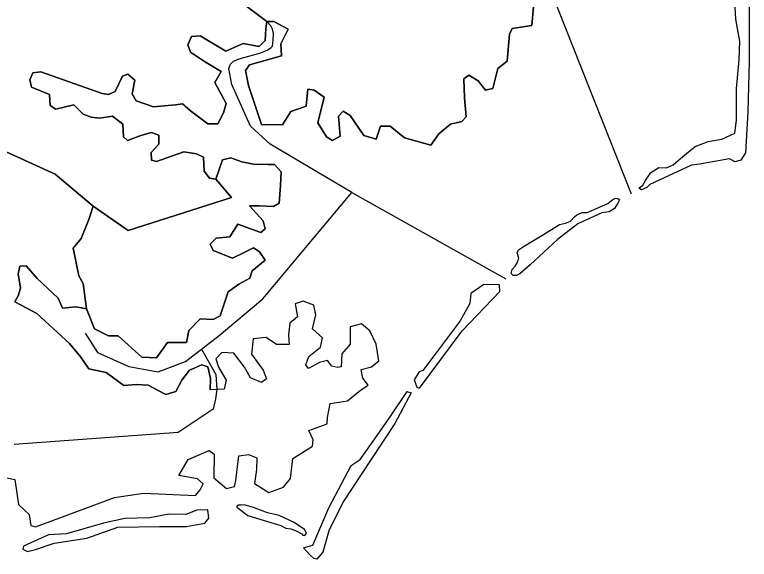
# Model space of a CAD drawing. Extents: x 1190067 to 1192950, y 891516 to 893460.
# Drawn here: x 1192902.05 to 1192920.51, y 893262.37 to 893276.05 of the extents above; entities that cross this region are included whole.
import ezdxf

# ---------------------------------------------------------------- set-up
doc = ezdxf.new("R2010")
doc.units = 0
doc.layers.add('Old_Level_11', color=7, linetype='Continuous')

msp = doc.modelspace()

# ---------------------------------------------------------------- linework, layer by layer
at = {"layer": 'Old_Level_11'}
for points in [[(1192913.658, 893277.563), (1192915.17, 893277.533), (1192917.538, 893271.55)], [(1192920.174, 893275.946), (1192920.119, 893276.793)], [(1192907.715, 893276.377), (1192908.382, 893275.871), (1192908.357, 893275.7), (1192908.345, 893275.401), (1192908.194, 893275.248), (1192907.787, 893275.32), (1192907.357, 893275.127), (1192906.706, 893275.518), (1192906.494, 893275.5), (1192906.4, 893275.291), (1192906.469, 893275.107), (1192906.821, 893274.868), (1192907.235, 893274.621), (1192907.082, 893274.341), (1192907.359, 893273.812), (1192907.294, 893273.583), (1192907.156, 893273.302), (1192906.9, 893273.306), (1192906.466, 893273.635), (1192906.266, 893273.805), (1192906.086, 893273.782), (1192905.533, 893273.732), (1192905.105, 893273.886), (1192905.001, 893274.058), (1192905.066, 893274.398), (1192904.895, 893274.548), (1192904.76, 893274.503), (1192904.576, 893274.116), (1192904.405, 893274.045), (1192904.248, 893274.066), (1192902.702, 893274.608), (1192902.506, 893274.587), (1192902.433, 893274.407), (1192902.472, 893274.228), (1192902.927, 893274.04), (1192902.937, 893273.769), (1192903.084, 893273.67), (1192903.533, 893273.784), (1192903.773, 893273.545), (1192903.971, 893273.471), (1192904.176, 893273.443), (1192904.504, 893273.493), (1192904.765, 893273.299), (1192904.784, 893272.98), (1192904.883, 893272.888), (1192905.222, 893273.015), (1192905.489, 893273.089), (1192905.671, 893273.017), (1192905.672, 893272.795), (1192905.481, 893272.584), (1192905.486, 893272.394), (1192905.61, 893272.361), (1192906.301, 893272.598), (1192906.615, 893272.554), (1192906.795, 893272.466), (1192906.809, 893272.116), (1192906.944, 893271.94), (1192907.101, 893271.918)], [(1192915.086, 893276.243), (1192915.046, 893275.773), (1192914.553, 893275.702), (1192914.482, 893275.554), (1192914.428, 893274.88), (1192914.19, 893274.693), (1192914.066, 893274.188), (1192913.883, 893274.151), (1192913.694, 893274.384), (1192913.458, 893274.529), (1192913.332, 893274.437), (1192913.356, 893273.958), (1192913.396, 893273.477), (1192913.283, 893273.367), (1192913, 893273.297), (1192912.706, 893273.054), (1192912.503, 893272.767), (1192911.841, 893272.957), (1192911.483, 893273.246), (1192911.242, 893273.249), (1192911.129, 893272.917), (1192910.821, 893273.008), (1192910.479, 893273.515), (1192910.302, 893273.62), (1192910.187, 893273.494), (1192910.226, 893272.997), (1192910.032, 893272.883), (1192909.886, 893272.982), (1192909.665, 893273.33), (1192909.824, 893273.973), (1192909.577, 893274.15), (1192909.419, 893274.172), (1192909.373, 893273.751), (1192908.984, 893273.616), (1192908.775, 893273.281), (1192908.247, 893273.292), (1192907.923, 893274.271), (1192907.849, 893274.646), (1192907.951, 893274.79), (1192908.754, 893275.01), (1192908.735, 893275.314), (1192908.918, 893275.685), (1192908.559, 893275.878), (1192908.382, 893275.871), (1192907.715, 893276.377)], [(1192920.509, 893276.404), (1192920.506, 893275.844), (1192920.503, 893274.878), (1192920.472, 893273.603), (1192920.417, 893272.575), (1192920.294, 893272.388), (1192920.156, 893272.353), (1192920.013, 893272.428), (1192919.256, 893272.288), (1192919.059, 893272.269), (1192918.013, 893271.779), (1192917.936, 893271.703), (1192917.8, 893271.65), (1192917.734, 893271.686), (1192917.832, 893271.76), (1192917.9, 893271.879), (1192918.033, 893272.08), (1192918.235, 893272.207), (1192918.428, 893272.197), (1192918.597, 893272.272), (1192918.835, 893272.483), (1192919.149, 893272.733), (1192919.474, 893272.863), (1192919.817, 893272.917), (1192920.149, 893273.074), (1192920.184, 893273.399), (1192920.19, 893274.193), (1192920.255, 893274.912), (1192920.267, 893275.37), (1192920.174, 893275.934)], [(1192908.754, 893275.01), (1192907.951, 893274.79), (1192907.849, 893274.646), (1192907.923, 893274.271), (1192908.247, 893273.292), (1192908.775, 893273.281), (1192908.984, 893273.616), (1192909.373, 893273.751), (1192909.419, 893274.172), (1192909.577, 893274.15), (1192909.824, 893273.973), (1192909.665, 893273.33), (1192909.886, 893272.982), (1192910.032, 893272.883), (1192910.226, 893272.997), (1192910.187, 893273.494), (1192910.302, 893273.62), (1192910.479, 893273.515), (1192910.821, 893273.008), (1192911.129, 893272.917), (1192911.242, 893273.249), (1192911.483, 893273.246), (1192911.841, 893272.957), (1192912.503, 893272.767), (1192912.706, 893273.054), (1192913, 893273.297), (1192913.283, 893273.367), (1192913.396, 893273.477), (1192913.356, 893273.958), (1192913.332, 893274.437), (1192913.458, 893274.529), (1192913.694, 893274.384), (1192913.883, 893274.151), (1192914.066, 893274.188), (1192914.19, 893274.693), (1192914.428, 893274.88), (1192914.482, 893275.554), (1192914.553, 893275.702), (1192915.046, 893275.773), (1192915.086, 893276.243)], [(1192904.41, 893267.981), (1192904.65, 893267.98), (1192905.244, 893267.442), (1192905.608, 893267.424), (1192905.887, 893267.81), (1192906.366, 893267.808), (1192906.425, 893268.114), (1192906.707, 893268.406), (1192907.04, 893268.392), (1192907.212, 893268.478), (1192907.411, 893269.081), (1192907.68, 893269.28), (1192907.958, 893269.43), (1192908.016, 893269.612), (1192908.343, 893269.881), (1192908.198, 893270.091), (1192908.052, 893270.19), (1192907.828, 893270.079), (1192907.519, 893269.933), (1192907.035, 893270.127), (1192906.961, 893270.279), (1192907.111, 893270.432), (1192907.452, 893270.463), (1192907.658, 893270.782), (1192908.236, 893270.575), (1192908.346, 893270.67), (1192908.294, 893270.867), (1192907.949, 893271.247), (1192908.189, 893271.245), (1192908.555, 893271.225), (1192908.696, 893271.316), (1192908.728, 893271.754), (1192908.746, 893272.099), (1192908.58, 893272.28), (1192908.421, 893272.287), (1192908.053, 893272.291), (1192907.757, 893272.348), (1192907.483, 893272.45), (1192907.267, 893272.401), (1192907.101, 893271.918), (1192906.944, 893271.94), (1192906.809, 893272.116), (1192906.795, 893272.466), (1192906.615, 893272.554), (1192906.301, 893272.598), (1192905.61, 893272.361), (1192905.486, 893272.394), (1192905.481, 893272.584), (1192905.672, 893272.795), (1192905.671, 893273.017), (1192905.489, 893273.089), (1192905.222, 893273.015), (1192904.883, 893272.888), (1192904.784, 893272.98), (1192904.765, 893273.299), (1192904.504, 893273.493), (1192904.176, 893273.443), (1192903.971, 893273.471), (1192903.773, 893273.545), (1192903.533, 893273.784), (1192903.084, 893273.67), (1192902.937, 893273.769), (1192902.927, 893274.04), (1192902.472, 893274.228), (1192902.433, 893274.407), (1192902.506, 893274.587), (1192902.702, 893274.608), (1192904.248, 893274.066), (1192904.405, 893274.045), (1192904.576, 893274.116), (1192904.76, 893274.503), (1192904.895, 893274.548), (1192905.066, 893274.398), (1192905.001, 893274.058), (1192905.105, 893273.886), (1192905.533, 893273.732), (1192906.086, 893273.782), (1192906.266, 893273.805), (1192906.466, 893273.635), (1192906.9, 893273.306), (1192907.156, 893273.302), (1192907.294, 893273.583), (1192907.359, 893273.812), (1192907.082, 893274.341), (1192907.235, 893274.621), (1192906.821, 893274.868), (1192906.469, 893275.107), (1192906.4, 893275.291), (1192906.494, 893275.5), (1192906.706, 893275.518), (1192907.357, 893275.127), (1192907.787, 893275.32), (1192908.194, 893275.248), (1192908.345, 893275.401), (1192908.357, 893275.7), (1192908.382, 893275.871), (1192908.559, 893275.878), (1192908.918, 893275.685), (1192908.735, 893275.314), (1192908.754, 893275.01)], [(1192910.524, 893271.576), (1192908.468, 893272.791), (1192907.972, 893273.245), (1192907.507, 893274.293), (1192907.429, 893274.692), (1192907.474, 893274.803), (1192907.544, 893274.875), (1192907.692, 893274.934), (1192908.236, 893275.09), (1192908.41, 893275.16), (1192908.495, 893275.221), (1192908.528, 893275.258), (1192908.544, 893275.41), (1192908.552, 893275.574), (1192908.529, 893275.686), (1192908.483, 893275.766), (1192908.382, 893275.871)], [(1192907.101, 893271.918), (1192907.498, 893271.452), (1192904.898, 893270.626), (1192904.023, 893271.235), (1192903.064, 893272.044), (1192900.485, 893273.212)], [(1192900.485, 893273.212), (1192903.064, 893272.044), (1192904.023, 893271.235), (1192903.912, 893270.903), (1192903.717, 893270.424), (1192903.522, 893270.182), (1192903.664, 893269.485), (1192903.766, 893269.298), (1192903.851, 893268.656), (1192903.587, 893268.707), (1192903.246, 893268.675), (1192903.138, 893268.926), (1192902.616, 893269.422), (1192902.341, 893269.742), (1192902.18, 893269.733), (1192902.136, 893269.533), (1192902.198, 893269.178), (1192902.139, 893268.981), (1192902.055, 893268.835), (1192902.605, 893268.541), (1192903.425, 893267.784), (1192903.712, 893267.446), (1192903.91, 893267.152), (1192904.344, 893267.061), (1192904.792, 893266.733), (1192905.098, 893266.754), (1192905.4, 893266.744), (1192905.637, 893266.617), (1192905.845, 893266.51), (1192906.095, 893266.585), (1192906.246, 893266.864), (1192906.442, 893267.12), (1192906.748, 893267.251), (1192906.9, 893267.198), (1192906.97, 893266.905), (1192906.962, 893266.636)], [(1192907.483, 893272.45), (1192907.757, 893272.348), (1192908.053, 893272.291), (1192908.421, 893272.287), (1192908.58, 893272.28), (1192908.746, 893272.099), (1192908.728, 893271.754), (1192908.696, 893271.316), (1192908.555, 893271.225), (1192908.189, 893271.245), (1192907.949, 893271.247), (1192908.294, 893270.867), (1192908.346, 893270.67), (1192908.236, 893270.575), (1192907.658, 893270.782), (1192907.452, 893270.463), (1192907.111, 893270.432), (1192906.961, 893270.279), (1192907.035, 893270.127), (1192907.519, 893269.933), (1192907.828, 893270.079), (1192908.052, 893270.19), (1192908.198, 893270.091), (1192908.343, 893269.881), (1192908.016, 893269.612), (1192907.958, 893269.43), (1192907.68, 893269.28), (1192907.411, 893269.081), (1192907.212, 893268.478), (1192907.04, 893268.392), (1192906.707, 893268.406), (1192906.425, 893268.114), (1192906.366, 893267.808), (1192905.887, 893267.81), (1192905.608, 893267.424), (1192905.244, 893267.442), (1192904.65, 893267.98), (1192904.41, 893267.981), (1192904.052, 893268.156), (1192903.851, 893268.656), (1192903.766, 893269.298), (1192903.664, 893269.485), (1192903.522, 893270.182), (1192903.717, 893270.424), (1192903.912, 893270.903), (1192904.023, 893271.235), (1192904.898, 893270.626), (1192907.498, 893271.452), (1192907.101, 893271.918), (1192907.267, 893272.401), (1192907.483, 893272.45)], [(1192903.818, 893268.044), (1192904.128, 893267.559), (1192904.917, 893267.206), (1192905.654, 893267.073), (1192906.342, 893267.338), (1192907.185, 893267.99), (1192908.288, 893268.908), (1192910.524, 893271.576)], [(1192910.524, 893271.576), (1192914.393, 893269.409)], [(1192917.249, 893271.395), (1192917.209, 893271.314), (1192917.122, 893271.18), (1192916.991, 893271.091), (1192916.804, 893271.073), (1192916.197, 893270.793), (1192915.692, 893270.398), (1192915.006, 893269.764), (1192914.739, 893269.541), (1192914.655, 893269.494), (1192914.573, 893269.499), (1192914.524, 893269.548), (1192914.547, 893269.649), (1192914.627, 893269.728), (1192914.679, 893269.81), (1192914.715, 893269.931), (1192914.675, 893270.065), (1192914.708, 893270.136), (1192914.784, 893270.192), (1192915.001, 893270.328), (1192915.336, 893270.526), (1192915.735, 893270.776), (1192915.894, 893270.808), (1192916.012, 893270.859), (1192916.118, 893270.969), (1192916.174, 893271.017), (1192916.312, 893271.076), (1192916.438, 893271.074), (1192916.747, 893271.208), (1192916.952, 893271.304), (1192917.082, 893271.405), (1192917.15, 893271.441), (1192917.202, 893271.432), (1192917.256, 893271.398)], [(1192906.174, 893264.468), (1192906.408, 893264.876), (1192906.934, 893265.102), (1192907.063, 893265.005), (1192907.057, 893264.409), (1192907.369, 893264.146), (1192907.568, 893264.197), (1192907.606, 893264.349), (1192907.679, 893264.967), (1192907.922, 893264.996), (1192908.134, 893264.919), (1192908.122, 893264.622), (1192908.071, 893264.268), (1192908.437, 893264.044), (1192908.806, 893264.181), (1192908.981, 893264.392), (1192909.039, 893264.902), (1192909.53, 893265.21), (1192909.552, 893265.364), (1192909.443, 893265.6), (1192909.899, 893265.772), (1192909.906, 893265.928), (1192909.973, 893266.28), (1192910.413, 893266.344), (1192910.74, 893266.612), (1192910.935, 893266.742), (1192910.801, 893266.918), (1192910.753, 893267.13), (1192911.019, 893267.202), (1192911.2, 893267.35), (1192911.134, 893267.769), (1192910.977, 893268.106), (1192910.763, 893268.278), (1192910.48, 893268.208), (1192910.48, 893267.767), (1192910.269, 893267.529), (1192910.252, 893267.201), (1192910.17, 893267.181), (1192910.015, 893267.219), (1192909.908, 893267.36), (1192909.709, 893267.309), (1192909.432, 893267.159), (1192909.365, 893267.247), (1192909.444, 893267.457), (1192909.735, 893267.699), (1192909.784, 893267.928), (1192909.53, 893268.154), (1192909.613, 893268.504), (1192909.569, 893268.747), (1192909.296, 893268.849), (1192909.095, 893268.782), (1192909.159, 893268.458), (1192908.96, 893268.297), (1192908.933, 893268.001), (1192908.946, 893267.763), (1192908.626, 893267.761), (1192908.364, 893267.939), (1192908.04, 893267.906), (1192908, 893267.517), (1192908.292, 893267.115), (1192908.373, 893266.899), (1192908.248, 893266.806), (1192907.977, 893266.922), (1192907.825, 893267.196), (1192907.557, 893267.548), (1192907.256, 893267.558), (1192907.106, 893267.406), (1192907.171, 893267.192), (1192907.363, 893266.866), (1192907.314, 893266.637), (1192906.961, 893266.623), (1192906.97, 893266.905), (1192906.9, 893267.198), (1192906.748, 893267.251), (1192906.442, 893267.12), (1192906.246, 893266.864), (1192906.095, 893266.585), (1192905.845, 893266.51), (1192905.637, 893266.617), (1192905.4, 893266.744), (1192905.098, 893266.754), (1192904.792, 893266.733), (1192904.344, 893267.061), (1192903.91, 893267.152), (1192903.712, 893267.446), (1192903.425, 893267.784), (1192902.605, 893268.541), (1192902.055, 893268.835), (1192902.139, 893268.981), (1192902.198, 893269.178), (1192902.136, 893269.533), (1192902.18, 893269.733), (1192902.341, 893269.742), (1192902.616, 893269.422), (1192903.138, 893268.926), (1192903.246, 893268.675), (1192903.587, 893268.707), (1192903.851, 893268.656), (1192904.052, 893268.156), (1192904.41, 893267.981)], [(1192912.22, 893266.667), (1192913.295, 893268.103), (1192914.238, 893269.09), (1192914.231, 893269.259), (1192913.835, 893269.268), (1192913.511, 893269.043), (1192913.485, 893268.789), (1192913.242, 893268.359), (1192912.613, 893267.515), (1192912.303, 893267.108), (1192912.214, 893267.076), (1192912.09, 893266.872), (1192912.155, 893266.692), (1192912.215, 893266.661)], [(1192906.743, 893267.647), (1192907.103, 893267.011), (1192907.125, 893266.629), (1192907.092, 893266.4), (1192907.035, 893266.141), (1192906.154, 893265.555), (1192902.034, 893265.251)], [(1192911.903, 893266.58), (1192912.012, 893266.552), (1192911.601, 893265.781), (1192910.997, 893264.862), (1192910.302, 893263.813), (1192909.944, 893263.084), (1192909.791, 893262.543), (1192909.638, 893262.367), (1192909.568, 893262.384), (1192909.477, 893262.469), (1192909.303, 893262.651), (1192909.54, 893262.725), (1192909.946, 893263.659), (1192910.507, 893264.726), (1192910.73, 893264.877), (1192911.155, 893265.476), (1192911.504, 893265.973), (1192911.915, 893266.578)], [(1192901.854, 893264.411), (1192902.055, 893264.368), (1192902.143, 893263.744), (1192902.409, 893263.489), (1192902.451, 893263.217), (1192902.574, 893263.185), (1192902.958, 893263.321), (1192904.553, 893263.921), (1192905.284, 893264.025), (1192906.596, 893263.97), (1192906.712, 893264.111), (1192906.781, 893264.259), (1192906.64, 893264.388), (1192906.174, 893264.468)], [(1192907.627, 893263.676), (1192907.907, 893263.47), (1192908.484, 893263.293), (1192908.737, 893263.218), (1192908.861, 893263.146), (1192908.988, 893263.13), (1192909.102, 893263.089), (1192909.267, 893263.005), (1192909.288, 893262.976), (1192909.339, 893262.965), (1192909.381, 893263.023), (1192909.334, 893263.113), (1192909.075, 893263.294), (1192908.693, 893263.463), (1192908.399, 893263.534), (1192908.052, 893263.664), (1192907.819, 893263.737), (1192907.736, 893263.73), (1192907.664, 893263.729), (1192907.644, 893263.719), (1192907.629, 893263.694), (1192907.625, 893263.683)], [(1192902.897, 893262.978), (1192902.267, 893262.695), (1192902.255, 893262.617), (1192902.374, 893262.566), (1192902.574, 893262.609), (1192903.037, 893262.771), (1192903.86, 893262.898), (1192904.644, 893263.175), (1192905.688, 893263.193), (1192906.363, 893263.193), (1192906.828, 893263.277), (1192906.924, 893263.399), (1192906.902, 893263.606), (1192906.626, 893263.597), (1192906.346, 893263.488), (1192905.921, 893263.499), (1192905.448, 893263.404), (1192904.818, 893263.391), (1192904.278, 893263.276), (1192903.348, 893263.007), (1192902.9, 893262.979)]]:
    msp.add_lwpolyline(points, dxfattribs=at)

doc.saveas('drawing.dxf')
